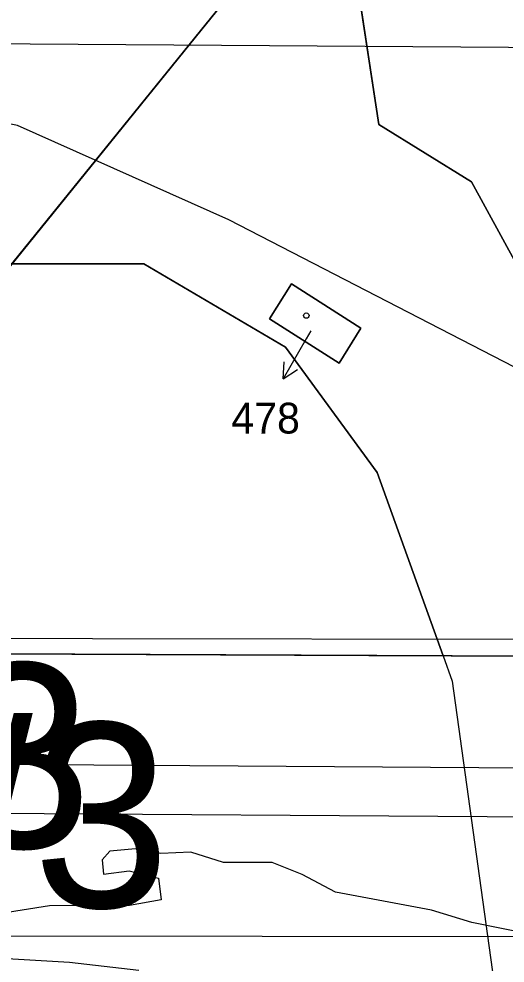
# Model space of a CAD drawing. Extents: x -706130 to -698555, y -971544 to -967260.
# Drawn here: x -705119.1 to -705087.4, y -969582.4 to -969521 of the extents above; entities that cross this region are included whole.
import ezdxf

# ---------------------------------------------------------------- set-up
doc = ezdxf.new("R2010")
doc.units = 0
for name, color, linetype in [('_Polohopis reambulance', 7, 'Continuous'), ('BPEJ hranice S', 7, 'Continuous'), ('BPEJ I-II trida ochrany S', 7, 'Continuous'), ('CHKO_Luzicke hory hranice S', 7, 'Continuous'), ('KN_Budovy', 7, 'Continuous'), ('KN_Hranice_parcel', 7, 'Continuous'), ('KN_Hranice_parcel_vnitrni_kresba', 7, 'Continuous'), ('KN_Parcelni cisla', 7, 'Continuous'), ('KN_Parcelni cisla_sipky', 7, 'Continuous'), ('KN_Polygon parcely', 7, 'Continuous'), ('KN_POZEMKY_13_ZASTAVENA PLOCHA', 7, 'Continuous'), ('KN_POZEMKY_14_OSTATNI PLOCHA', 7, 'Continuous'), ('KN_POZEMKY_7_TTP', 7, 'Continuous'), ('KN_VYUZITI_16_ostatni plocha_silnice', 7, 'Continuous'), ('KN_Značky budov', 7, 'Continuous'), ('Komunikace I třídy osy S', 7, 'Continuous'), ('Koridor silnicni_D03_silnice I tridy popis N', 7, 'Continuous'), ('OP silnic S', 7, 'Continuous'), ('Plochy doprava silniční - silnice I třídy S', 7, 'Continuous'), ('Plochy smíšené nezastavěného území všeobecné S', 7, 'Continuous'), ('Plochy vodní a vodních toku_linie zatrubněný tok S', 7, 'Continuous'), ('Regulační bloky v krajině S', 7, 'Continuous'), ('Regulační bloky zastavěné S', 7, 'Continuous'), ('VPS VPO popis', 7, 'Continuous'), ('Zastavene uzemi N', 7, 'Continuous'), ('Zastavene uzemi plochy N', 7, 'Continuous'), ('Záplavové území stanovene S', 7, 'Continuous'), ('Záplavového území_aktivní zóna S', 7, 'Continuous')]:
    doc.layers.add(name, color=color, linetype=linetype)

msp = doc.modelspace()

# ---------------------------------------------------------------- linework, layer by layer
at = {"layer": '_Polohopis reambulance'}
msp.add_line((-705098.26, -969510.71), (-705140, -969562.22), dxfattribs=at)
at = {"layer": 'BPEJ hranice S'}
msp.add_lwpolyline([(-705198.259, -969583.545), (-705192.771, -969576.541), (-705186.965, -969569.839), (-705180.483, -969562.355), (-705178.679, -969560.274), (-705177.247, -969559.405), (-705160.792, -969549.429), (-705159.806, -969548.98), (-705142.905, -969541.295), (-705121.224, -969536.958), (-705110.925, -969536.958), (-705101.711, -969542.38), (-705095.748, -969550.513), (-705091.458, -969562.435), (-705090.87, -969564.069), (-705088.16, -969583.59)], dxfattribs=at)
msp.add_lwpolyline([(-705198.259, -969583.545), (-705192.771, -969576.541), (-705186.965, -969569.839), (-705180.483, -969562.355), (-705178.679, -969560.274), (-705177.247, -969559.405), (-705160.792, -969549.429), (-705159.806, -969548.98), (-705142.905, -969541.295), (-705121.224, -969536.958), (-705110.925, -969536.958), (-705101.711, -969542.38), (-705095.748, -969550.513), (-705091.458, -969562.435), (-705090.87, -969564.069), (-705088.16, -969583.59)], dxfattribs=at)
at = {"layer": 'BPEJ I-II trida ochrany S'}
for p in [(-705140, -969562.22), (-705091.458, -969562.435)]:
    msp.add_line(p, (-705091.458, -969562.435), dxfattribs=at)
for points in [[(-705101.711, -969542.38), (-705110.925, -969536.958), (-705121.224, -969536.958), (-705142.905, -969541.295)], [(-705091.458, -969562.435), (-705095.748, -969550.513), (-705101.711, -969542.38)]]:
    msp.add_lwpolyline(points, dxfattribs=at)
at = {"layer": 'CHKO_Luzicke hory hranice S'}
msp.add_lwpolyline([(-705222.77, -969559.43), (-705222.77, -969559.43), (-705179.7, -969562.41), (-705159.06, -969562.73), (-705140, -969562.22), (-705056.49, -969562.59), (-705049.3, -969562.73), (-705006.98, -969565.81), (-704993.19, -969565.76), (-704968.76, -969565.67), (-704964.77, -969565.65), (-704885.01, -969565.47)], dxfattribs=at)
at = {"layer": 'KN_Budovy'}
msp.add_lwpolyline([(-705102.75, -969540.52), (-705098.23, -969543.42), (-705096.82, -969541.14), (-705101.31, -969538.25)], close=True, dxfattribs=at)
at = {"layer": 'KN_Hranice_parcel'}
msp.add_line((-705056.49, -969562.59), (-705140, -969562.22), dxfattribs=at)
for points in [[(-705093.1, -969505.67), (-705092.85, -969507.7), (-705093.02, -969509.47), (-705093.72, -969510.48), (-705094.82, -969510.8), (-705097.75, -969509.96), (-705098.26, -969510.71), (-705095.64, -969527.89), (-705089.61, -969531.62), (-705086.69, -969536.97), (-705083.98, -969539.98), (-705072.53, -969547), (-705059.79, -969554.91), (-705055.12, -969556.92), (-705052.15, -969557.53), (-705049.12, -969557.75), (-705043.1, -969556.9), (-705038.37, -969555), (-705023.13, -969546.82)], [(-705101.31, -969538.25), (-705096.82, -969541.14), (-705098.23, -969543.42), (-705102.75, -969540.52), (-705101.31, -969538.25)]]:
    msp.add_lwpolyline(points, dxfattribs=at)
at = {"layer": 'KN_Hranice_parcel_vnitrni_kresba'}
for p, q in [((-705051.2, -969570), (-705164.72, -969569.16)), ((-705164.95, -969580.58), (-705047.37, -969580.73))]:
    msp.add_line(p, q, dxfattribs=at)
msp.add_lwpolyline([(-705220.39, -969558.69), (-705180.99, -969561.41), (-705159.25, -969561.41), (-705142.79, -969561.26), (-705057.25, -969561.39), (-705049.4, -969561.69), (-705007.98, -969564.58), (-704995.45, -969564.89), (-704972.36, -969564.73)], dxfattribs=at)
at = {"layer": 'KN_Parcelni cisla_sipky'}
for p, q in [((-705100.06, -969541.31), (-705100.36, -969541.84)), ((-705100.36, -969541.84), (-705101.86, -969544.439)), ((-705101.86, -969544.439), (-705101.793, -969543.321)), ((-705101.86, -969544.439), (-705100.926, -969543.822))]:
    msp.add_line(p, q, dxfattribs=at)
at = {"layer": 'KN_Polygon parcely'}
for points in [[(-705086.69, -969536.97), (-705089.61, -969531.62), (-705095.64, -969527.89), (-705098.26, -969510.71), (-705097.75, -969509.96), (-705094.82, -969510.8), (-705093.72, -969510.48), (-705093.02, -969509.47), (-705092.85, -969507.7), (-705093.1, -969505.67), (-705093.38, -969504.69), (-705110.18, -969498.43), (-705117.68, -969495.44), (-705120.45, -969492.67), (-705147.24, -969509.82), (-705155.06, -969518.56), (-705168.76, -969532.72), (-705186.35, -969545.07), (-705212.98, -969553.5), (-705222.77, -969559.43), (-705179.7, -969562.41), (-705165.58, -969545.12), (-705140, -969562.22), (-705056.49, -969562.59)], [(-705084.63, -969507.92), (-705093.38, -969504.69), (-705093.1, -969505.67), (-705092.85, -969507.7), (-705093.02, -969509.47), (-705093.72, -969510.48), (-705094.82, -969510.8), (-705097.75, -969509.96), (-705098.26, -969510.71), (-705095.64, -969527.89), (-705089.61, -969531.62), (-705086.69, -969536.97)]]:
    msp.add_lwpolyline(points, dxfattribs=at)
for points in [[(-705101.31, -969538.25), (-705096.82, -969541.14), (-705098.23, -969543.42), (-705102.75, -969540.52)], [(-705101.31, -969538.25), (-705102.75, -969540.52), (-705098.23, -969543.42), (-705096.82, -969541.14)], [(-705179.7, -969562.41), (-705222.77, -969559.43), (-705231.97, -969565), (-705232.24, -969567.35), (-705233.49, -969578.37), (-705233.96, -969582.56), (-705165.12, -969584.46), (-705103.67, -969585.52), (-705098.07, -969585.34), (-705096.49, -969585.29), (-705086.4, -969589.54), (-705045.93, -969591.09), (-705045.7, -969588.12), (-705047.37, -969580.73), (-705048.76, -969574.54), (-705051.2, -969570), (-705052.78, -969567.06), (-705056.49, -969562.59), (-705140, -969562.22), (-705159.06, -969562.73)]]:
    msp.add_lwpolyline(points, close=True, dxfattribs=at)
at = {"layer": 'KN_POZEMKY_13_ZASTAVENA PLOCHA'}
for p, q in [((-705102.75, -969540.52), (-705101.31, -969538.25)), ((-705101.31, -969538.25), (-705096.82, -969541.14)), ((-705098.23, -969543.42), (-705102.75, -969540.52)), ((-705096.82, -969541.14), (-705098.23, -969543.42))]:
    msp.add_line(p, q, dxfattribs=at)
at = {"layer": 'KN_POZEMKY_14_OSTATNI PLOCHA'}
msp.add_line((-705140, -969562.22), (-705056.49, -969562.59), dxfattribs=at)
at = {"layer": 'KN_POZEMKY_7_TTP'}
for p, q in [((-705098.26, -969510.71), (-705095.64, -969527.89)), ((-705095.64, -969527.89), (-705098.26, -969510.71)), ((-705095.64, -969527.89), (-705089.61, -969531.62)), ((-705089.61, -969531.62), (-705095.64, -969527.89)), ((-705089.61, -969531.62), (-705086.69, -969536.97)), ((-705086.69, -969536.97), (-705089.61, -969531.62)), ((-705101.31, -969538.25), (-705102.75, -969540.52)), ((-705096.82, -969541.14), (-705101.31, -969538.25)), ((-705102.75, -969540.52), (-705098.23, -969543.42)), ((-705098.23, -969543.42), (-705096.82, -969541.14)), ((-705056.49, -969562.59), (-705140, -969562.22))]:
    msp.add_line(p, q, dxfattribs=at)
at = {"layer": 'KN_VYUZITI_16_ostatni plocha_silnice'}
msp.add_line((-705140, -969562.22), (-705056.49, -969562.59), dxfattribs=at)
at = {"layer": 'KN_Značky budov'}
msp.add_circle((-705100.357, -969540.319), 0.175, dxfattribs=at)
at = {"layer": 'Komunikace I třídy osy S'}
msp.add_lwpolyline([(-705232.856, -969572.781), (-705159.065, -969572.401), (-705050.163, -969573.142), (-704975.709, -969573.512), (-704902.922, -969574.623)], dxfattribs=at)
at = {"layer": 'OP silnic S'}
msp.add_lwpolyline([(-704492.491, -969417.912), (-704547.06, -969422.819), (-704601.749, -969428.727), (-704606.55, -969429.484), (-704632.691, -969434.917), (-704635.5, -969435.586), (-704657.54, -969441.513), (-704662.203, -969443.016), (-704678.148, -969449.03), (-704681.342, -969450.364), (-704698.921, -969458.425), (-704701.228, -969459.555), (-704766.447, -969493.623), (-704797.326, -969507.874), (-704813.938, -969514.066), (-704828.677, -969518.176), (-704847.592, -969521.405), (-704866.492, -969523.592), (-704903.234, -969524.613), (-704975.203, -969523.515), (-705049.868, -969523.143), (-705158.779, -969522.404)], dxfattribs=at)
at = {"layer": 'Plochy doprava silniční - silnice I třídy S'}
msp.add_line((-705098.26, -969510.71), (-705140, -969562.22), dxfattribs=at)
at = {"layer": 'Plochy smíšené nezastavěného území všeobecné S'}
msp.add_line((-705140, -969562.22), (-705098.26, -969510.71), dxfattribs=at)
at = {"layer": 'Plochy vodní a vodních toku_linie zatrubněný tok S'}
msp.add_lwpolyline([(-705056.49, -969562.59), (-705076.526, -969548.983), (-705105.386, -969534.087), (-705119.144, -969527.961), (-705150.762, -969521.645), (-705158.001, -969521.6)], dxfattribs=at)
at = {"layer": 'Regulační bloky v krajině S'}
msp.add_line((-705140, -969562.22), (-705098.26, -969510.71), dxfattribs=at)
at = {"layer": 'Regulační bloky zastavěné S'}
msp.add_line((-705098.26, -969510.71), (-705140, -969562.22), dxfattribs=at)
at = {"layer": 'Zastavene uzemi N'}
msp.add_lwpolyline([(-705079.27, -969503.37), (-705100.16, -969494.65), (-705096.98, -969497.5), (-705095.15, -969499.96), (-705093.94, -969502.76), (-705093.38, -969504.69), (-705093.1, -969505.67), (-705092.85, -969507.7), (-705093.02, -969509.47), (-705093.72, -969510.48), (-705094.82, -969510.8), (-705097.75, -969509.96), (-705098.26, -969510.71), (-705140, -969562.22), (-705056.49, -969562.59)], dxfattribs=at)
at = {"layer": 'Zastavene uzemi plochy N'}
msp.add_lwpolyline([(-705079.27, -969503.37), (-705100.16, -969494.65), (-705096.98, -969497.5), (-705095.15, -969499.96), (-705093.94, -969502.76), (-705093.38, -969504.69), (-705093.1, -969505.67), (-705092.85, -969507.7), (-705093.02, -969509.47), (-705093.72, -969510.48), (-705094.82, -969510.8), (-705097.75, -969509.96), (-705098.26, -969510.71), (-705140, -969562.22), (-705056.49, -969562.59)], dxfattribs=at)
at = {"layer": 'Záplavové území stanovene S'}
msp.add_lwpolyline([(-705083.917, -969580.917), (-705089.596, -969579.772), (-705092.211, -969578.961), (-705098.455, -969577.795), (-705100.625, -969576.656), (-705102.57, -969575.875), (-705105.752, -969575.875), (-705107.875, -969575.189), (-705109.822, -969575.281), (-705111.469, -969574.969), (-705113.126, -969575.124), (-705113.625, -969575.682), (-705113.548, -969576.625), (-705111.875, -969576.404), (-705109.981, -969576.875), (-705109.803, -969578.303), (-705111.864, -969578.667), (-705117.055, -969578.675), (-705121.592, -969579.408)], dxfattribs=at)
at = {"layer": 'Záplavového území_aktivní zóna S'}
msp.add_lwpolyline([(-705111.25, -969582.875), (-705115.75, -969582.375), (-705120.938, -969582.062), (-705123.562, -969582.062), (-705126.188, -969582.188), (-705128.25, -969582.438), (-705129.25, -969582.312), (-705132.75, -969582.188), (-705139.25, -969582.062), (-705145.75, -969582.062), (-705152.25, -969582.188), (-705158.75, -969582.375), (-705165.25, -969582.625)], dxfattribs=at)

# ---------------------------------------------------------------- texts
at = {"layer": 'KN_Parcelni cisla'}
msp.add_text('478', height=2, dxfattribs=at).set_placement((-705105.237, -969547.983))
at = {"layer": 'Koridor silnicni_D03_silnice I tridy popis N'}
msp.add_text('CNZ-S11_D03/3', height=12, dxfattribs=at).set_placement((-705227.843, -969578.785))
at = {"layer": 'VPS VPO popis'}
msp.add_text('VD-S11_D03/3', height=12, dxfattribs=at).set_placement((-705222.225, -969574.918))

doc.saveas('drawing.dxf')
